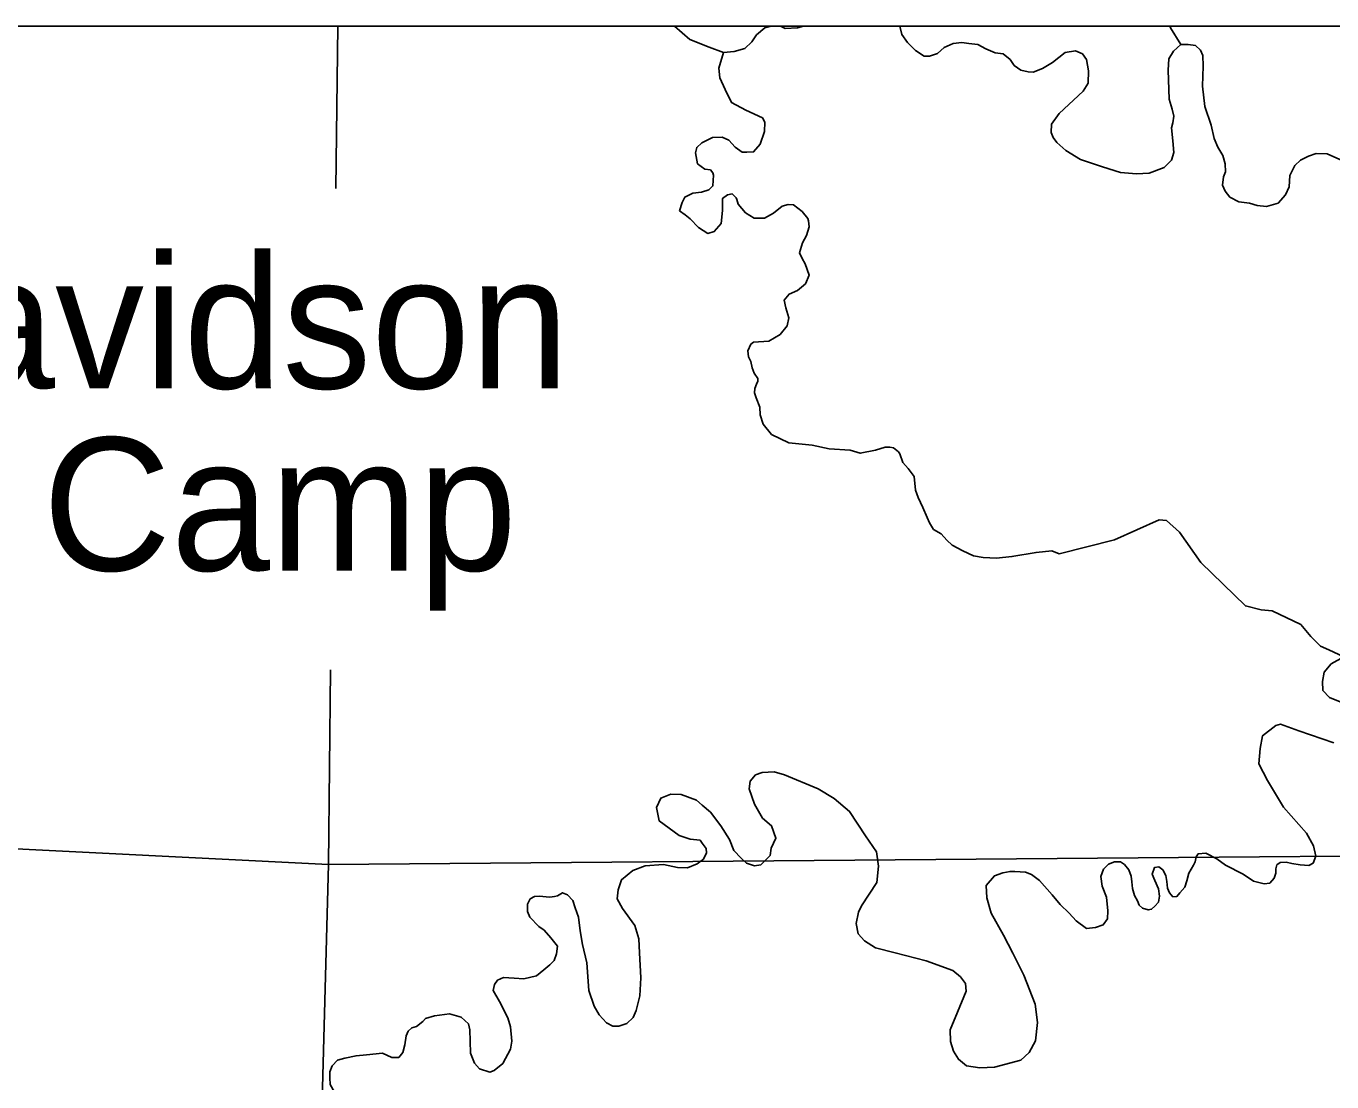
# Model space of a CAD drawing. Extents: x 1369979 to 1371646, y 379997 to 381064.
# Drawn here: x 1370597.9 to 1370658.6, y 380537.7 to 380586.9 of the extents above; entities that cross this region are included whole.
import ezdxf

# ---------------------------------------------------------------- set-up
doc = ezdxf.new("R2010")
doc.units = 0
doc.layers.add('R_Border Notes', color=7, linetype='Continuous')
doc.layers.add('R_No Plot', color=7, linetype='Continuous')

msp = doc.modelspace()

# ---------------------------------------------------------------- linework, layer by layer
at = {"layer": 'R_Border Notes'}
for points in [[(1370612.381, 380586.867), (1370612.297, 380579.307)], [(1370630.324, 380585.643), (1370629.659, 380585.887), (1370628.757, 380586.243), (1370628.056, 380586.867)], [(1370632.557, 380586.867), (1370632.26, 380586.783), (1370631.861, 380586.457), (1370631.654, 380586.132), (1370631.329, 380585.821), (1370630.827, 380585.688), (1370630.324, 380585.643)], [(1370634.053, 380586.867), (1370633.768, 380586.783), (1370633.206, 380586.753), (1370632.989, 380586.867)], [(1370638.625, 380586.481), (1370638.537, 380586.867)], [(1370642.968, 380585.63), (1370642.542, 380585.815), (1370642.158, 380586.007), (1370641.744, 380586.066), (1370641.419, 380586.111), (1370641.02, 380586.052), (1370640.591, 380585.874), (1370640.281, 380585.593), (1370639.911, 380585.475), (1370639.66, 380585.475), (1370639.261, 380585.726), (1370638.891, 380586.111), (1370638.625, 380586.481)], [(1370651.615, 380586.007), (1370651.132, 380586.784), (1370651.105, 380586.867)], [(1370652.617, 380584.079), (1370652.65, 380585.001), (1370652.635, 380585.504), (1370652.532, 380585.756), (1370652.295, 380585.963), (1370651.955, 380586.007), (1370651.615, 380586.007), (1370651.275, 380585.696), (1370651.054, 380585.341), (1370651.024, 380584.824), (1370651.068, 380583.462), (1370651.201, 380583.004), (1370651.29, 380582.678), (1370651.231, 380582.368), (1370651.172, 380582.131), (1370651.231, 380581.532), (1370651.29, 380580.984), (1370651.172, 380580.629), (1370650.832, 380580.289), (1370650.137, 380580.023), (1370649.546, 380579.993), (1370648.807, 380580.052), (1370647.964, 380580.318), (1370646.944, 380580.659), (1370646.264, 380581.073), (1370645.836, 380581.458), (1370645.673, 380581.68), (1370645.57, 380581.916), (1370645.599, 380582.301), (1370645.954, 380582.804), (1370647.063, 380583.84), (1370647.299, 380584.21), (1370647.314, 380584.787), (1370647.225, 380585.319), (1370647.033, 380585.571), (1370646.708, 380585.719), (1370646.22, 380585.645), (1370645.643, 380585.171), (1370645.17, 380584.89), (1370644.742, 380584.727), (1370644.505, 380584.742), (1370644.165, 380584.816), (1370643.855, 380585.038), (1370643.663, 380585.319), (1370643.338, 380585.571), (1370642.968, 380585.63)], [(1370630.324, 380585.643), (1370630.117, 380584.918), (1370630.161, 380584.46), (1370630.413, 380583.912), (1370630.708, 380583.306), (1370631.373, 380582.951), (1370632.142, 380582.595), (1370632.26, 380582.403), (1370632.231, 380581.959), (1370632.039, 380581.367), (1370631.728, 380581.012), (1370631.418, 380580.998), (1370631.196, 380580.998), (1370630.871, 380581.234), (1370630.575, 380581.56), (1370630.265, 380581.708), (1370629.821, 380581.678), (1370629.319, 380581.441), (1370629.082, 380581.22), (1370629.023, 380580.968), (1370629.127, 380580.465), (1370629.467, 380580.213), (1370629.718, 380580.184), (1370629.836, 380580.036), (1370629.866, 380579.932), (1370629.836, 380579.429), (1370629.644, 380579.252), (1370629.304, 380579.148), (1370628.905, 380579.089), (1370628.535, 380578.912), (1370628.407, 380578.657), (1370628.288, 380578.272)], [(1370659.281, 380580.543), (1370658.412, 380580.928), (1370657.909, 380580.943), (1370657.554, 380580.824), (1370657.185, 380580.632), (1370656.919, 380580.38), (1370656.682, 380579.922), (1370656.653, 380579.389), (1370656.475, 380579.019), (1370656.135, 380578.635), (1370655.603, 380578.472), (1370655.16, 380578.516), (1370654.805, 380578.635), (1370654.302, 380578.694), (1370653.889, 380578.916), (1370653.667, 380579.182), (1370653.549, 380579.463), (1370653.593, 380579.848), (1370653.682, 380580.085), (1370653.667, 380580.454), (1370653.563, 380580.854), (1370653.327, 380581.239), (1370653.164, 380581.638), (1370653.016, 380582.259), (1370652.721, 380583.132), (1370652.617, 380584.079)], [(1370631.598, 380572.073), (1370631.722, 380572.154), (1370632.432, 380572.213), (1370632.965, 380572.524), (1370633.291, 380572.924), (1370633.365, 380573.294), (1370633.231, 380573.754), (1370633.157, 380574.109), (1370633.379, 380574.391), (1370633.779, 380574.568), (1370634.149, 380574.88), (1370634.312, 380575.28), (1370634.134, 380575.813), (1370633.986, 380576.05), (1370633.868, 380576.317), (1370634.001, 380576.791), (1370634.193, 380577.131), (1370634.312, 380577.531), (1370634.282, 380577.813), (1370634.253, 380577.916), (1370633.986, 380578.242), (1370633.587, 380578.553), (1370633.335, 380578.568), (1370633.054, 380578.494), (1370632.654, 380578.168), (1370632.24, 380577.931), (1370631.751, 380577.931), (1370631.352, 380578.183), (1370631.011, 380578.583), (1370630.952, 380578.805), (1370630.923, 380578.879), (1370630.73, 380579.057), (1370630.508, 380579.013), (1370630.286, 380578.85), (1370630.286, 380578.287), (1370630.227, 380577.679), (1370629.901, 380577.309), (1370629.605, 380577.22), (1370629.161, 380577.502), (1370628.777, 380577.902), (1370628.54, 380578.079)], [(1370628.54, 380578.079), (1370628.288, 380578.272)], [(1370631.497, 380571.486), (1370631.455, 380571.754), (1370631.598, 380572.073)], [(1370632.181, 380568.354), (1370632.033, 380568.784), (1370632.018, 380569.139), (1370631.855, 380569.569), (1370631.766, 380569.806), (1370631.781, 380570.013), (1370631.87, 380570.206), (1370631.929, 380570.354), (1370631.929, 380570.472), (1370631.751, 380570.724), (1370631.663, 380570.961), (1370631.603, 380571.258), (1370631.497, 380571.486)], [(1370637.401, 380567.135), (1370636.692, 380566.996), (1370636.218, 380567.144), (1370635.241, 380567.203), (1370634.457, 380567.366), (1370633.376, 380567.47), (1370632.565, 380567.865), (1370632.181, 380568.354)], [(1370640.094, 380563.446), (1370639.917, 380563.757), (1370639.813, 380564.009), (1370639.606, 380564.468), (1370639.384, 380564.928), (1370639.265, 380565.283), (1370639.206, 380565.905), (1370638.925, 380566.291), (1370638.673, 380566.557), (1370638.54, 380566.972), (1370638.466, 380567.061), (1370638.244, 380567.239), (1370638.067, 380567.283), (1370637.845, 380567.283), (1370637.401, 380567.135)], [(1370645.946, 380562.32), (1370645.612, 380562.454), (1370644.872, 380562.38), (1370643.747, 380562.187), (1370643.037, 380562.113), (1370642.415, 380562.143), (1370641.956, 380562.217), (1370641.468, 380562.454), (1370640.965, 380562.72), (1370640.716, 380562.943), (1370640.45, 380563.239), (1370640.094, 380563.446)], [(1370655.353, 380559.713), (1370654.619, 380559.891), (1370652.547, 380561.906), (1370651.541, 380563.328), (1370650.949, 380563.861), (1370650.594, 380563.891), (1370648.522, 380562.972), (1370645.946, 380562.32)], [(1370659.202, 380557.521), (1370658.491, 380557.847), (1370658.106, 380558.024), (1370657.662, 380558.469), (1370657.189, 380559.032), (1370655.857, 380559.654), (1370655.353, 380559.713)], [(1370659.172, 380555.358), (1370658.521, 380555.625), (1370658.225, 380555.95), (1370658.195, 380556.365), (1370658.284, 380556.81), (1370658.61, 380557.195), (1370659.202, 380557.521)], [(1370612.049, 380556.916), (1370611.948, 380547.852)], [(1370657.787, 380548.732), (1370657.455, 380549.314), (1370656.389, 380550.529), (1370655.649, 380551.773), (1370655.235, 380552.543), (1370655.294, 380553.254), (1370655.413, 380553.847), (1370656.034, 380554.321), (1370656.241, 380554.38), (1370657.1, 380554.084), (1370658.728, 380553.521)], [(1370634.738, 380551.378), (1370633.167, 380552.037), (1370632.694, 380552.167), (1370632.135, 380552.138), (1370631.82, 380552.023), (1370631.576, 380551.736), (1370631.519, 380551.378), (1370631.777, 380550.661), (1370632.15, 380550.016), (1370632.565, 380549.657), (1370632.766, 380549.084), (1370632.551, 380548.625), (1370632.493, 380548.28), (1370632.064, 380547.836), (1370631.777, 380547.793), (1370631.405, 380547.922), (1370631.147, 380548.151), (1370630.803, 380548.51), (1370630.602, 380549.026), (1370630.201, 380549.657), (1370629.728, 380550.288), (1370629.342, 380550.618), (1370629.069, 380550.847), (1370628.353, 380551.12), (1370627.88, 380551.134), (1370627.408, 380550.948), (1370627.207, 380550.517), (1370627.336, 380549.887), (1370628.267, 380549.213), (1370628.783, 380549.04), (1370629.241, 380548.983), (1370629.342, 380548.854), (1370629.528, 380548.596), (1370629.542, 380548.395), (1370629.399, 380548.108), (1370629.098, 380547.893), (1370628.654, 380547.707), (1370628.181, 380547.721), (1370627.537, 380547.865), (1370626.691, 380547.793), (1370626.118, 380547.578), (1370625.588, 380547.148), (1370625.431, 380546.674), (1370625.388, 380546.259), (1370625.631, 380545.814), (1370626.204, 380545.025), (1370626.39, 380544.394), (1370626.419, 380543.749)], [(1370544.495, 380551.242), (1370611.948, 380547.852)], [(1370636.744, 380545.937), (1370637.46, 380547.019), (1370637.546, 380547.779), (1370637.446, 380548.453), (1370636.944, 380549.198), (1370636.2, 380550.331), (1370635.483, 380550.933), (1370634.738, 380551.378)], [(1370611.948, 380547.852), (1370672.222, 380548.357)], [(1370657.787, 380548.732), (1370657.899, 380548.253), (1370657.77, 380547.923), (1370657.57, 380547.809), (1370657.169, 380547.837), (1370656.782, 380547.909), (1370656.51, 380547.966), (1370656.237, 380547.952), (1370656.08, 380547.837), (1370656.023, 380547.651), (1370656.037, 380547.45), (1370655.951, 380547.221), (1370655.75, 380546.991), (1370655.492, 380546.963), (1370654.991, 380547.077), (1370654.518, 380547.407), (1370653.687, 380547.823), (1370653.286, 380548.124), (1370652.771, 380548.382), (1370652.412, 380548.354), (1370652.326, 380548.21), (1370652.283, 380547.981), (1370652.197, 380547.823), (1370651.983, 380547.45), (1370651.882, 380547.092), (1370651.796, 380546.805), (1370651.567, 380546.532), (1370651.424, 380546.375), (1370651.238, 380546.36), (1370651.08, 380546.532), (1370650.994, 380546.762), (1370650.951, 380547.063), (1370650.908, 380547.35), (1370650.765, 380547.608), (1370650.579, 380547.751), (1370650.392, 380547.723), (1370650.278, 380547.407), (1370650.407, 380547.106), (1370650.564, 380546.733), (1370650.622, 380546.389), (1370650.564, 380546.102), (1370650.407, 380545.916), (1370650.249, 380545.772), (1370650.092, 380545.744), (1370649.819, 380545.83), (1370649.676, 380545.973), (1370649.59, 380546.16), (1370649.447, 380546.418), (1370649.361, 380546.748), (1370649.332, 380547.049), (1370649.304, 380547.321), (1370649.189, 380547.608), (1370648.988, 380547.852), (1370648.802, 380547.981), (1370648.516, 380547.981), (1370648.244, 380547.88), (1370648.014, 380547.637), (1370647.885, 380547.292), (1370647.943, 380546.848), (1370648.158, 380546.332), (1370648.215, 380545.701), (1370648.201, 380545.328), (1370648, 380545.056), (1370647.642, 380544.926), (1370647.226, 380544.883)], [(1370611.948, 380547.852), (1370610.31, 380486.644)], [(1370647.226, 380544.883), (1370646.744, 380545.242), (1370646.414, 380545.586), (1370645.999, 380546.002), (1370645.626, 380546.446), (1370645.039, 380547.106), (1370644.666, 380547.393), (1370644.38, 380547.508), (1370643.878, 380547.536), (1370643.663, 380547.536), (1370643.32, 380547.465), (1370642.933, 380547.336), (1370642.546, 380546.877), (1370642.589, 380546.303), (1370642.79, 380545.586), (1370643.363, 380544.568)], [(1370626.419, 380543.749), (1370626.487, 380542.582), (1370626.43, 380541.748), (1370626.261, 380541.069), (1370626.119, 380540.743), (1370625.837, 380540.461), (1370625.455, 380540.333), (1370625.172, 380540.333), (1370624.89, 380540.489), (1370624.551, 380540.857), (1370624.31, 380541.267), (1370624.07, 380541.988), (1370623.971, 380543.275), (1370623.773, 380544.138), (1370623.66, 380544.775), (1370623.576, 380545.411), (1370623.434, 380545.836), (1370623.321, 380546.189), (1370623.067, 380546.444), (1370622.841, 380546.543), (1370622.601, 380546.401), (1370622.459, 380546.373), (1370622.247, 380546.345), (1370621.753, 380546.387), (1370621.527, 380546.373), (1370621.329, 380546.26), (1370621.216, 380546.019), (1370621.216, 380545.666), (1370621.315, 380545.411), (1370621.739, 380544.973), (1370621.979, 380544.803), (1370622.29, 380544.449), (1370622.601, 380544.053), (1370622.558, 380543.7), (1370622.445, 380543.389), (1370622.247, 380543.191), (1370621.965, 380542.95), (1370621.626, 380542.681), (1370621.046, 380542.54), (1370620.594, 380542.568), (1370620.099, 380542.596), (1370619.817, 380542.483), (1370619.675, 380542.271), (1370619.605, 380541.988), (1370619.902, 380541.479), (1370620.297, 380540.729), (1370620.424, 380540.305), (1370620.482, 380539.644)], [(1370639.767, 380543.371), (1370638.32, 380543.743), (1370637.403, 380543.973), (1370636.887, 380544.303), (1370636.601, 380544.632), (1370636.5, 380545.12), (1370636.615, 380545.636), (1370636.744, 380545.937)], [(1370643.363, 380544.568), (1370643.792, 380543.729), (1370644.308, 380542.711), (1370644.838, 380541.363), (1370644.938, 380540.503), (1370644.852, 380539.657), (1370644.552, 380539.112), (1370644.165, 380538.753), (1370642.947, 380538.423), (1370642.259, 380538.395), (1370641.629, 380538.495), (1370641.271, 380538.796), (1370641.027, 380539.169), (1370640.899, 380539.628), (1370640.87, 380540.159), (1370641.214, 380540.99), (1370641.615, 380541.965), (1370641.586, 380542.324), (1370641.357, 380542.625), (1370640.999, 380542.926), (1370639.767, 380543.371)], [(1370620.482, 380539.644), (1370620.412, 380539.263), (1370620.058, 380538.598), (1370619.663, 380538.272), (1370619.451, 380538.202), (1370618.97, 380538.343), (1370618.744, 380538.612), (1370618.56, 380539.079), (1370618.546, 380539.644), (1370618.518, 380540.168), (1370618.462, 380540.437), (1370618.122, 380540.748), (1370617.585, 380540.917), (1370616.879, 380540.818), (1370616.469, 380540.691), (1370616.342, 380540.55), (1370616.045, 380540.323), (1370615.833, 380540.253), (1370615.649, 380540.097), (1370615.565, 380539.885), (1370615.494, 380539.461), (1370615.409, 380539.107)], [(1370614.465, 380539.079), (1370613.716, 380538.999), (1370613.236, 380538.957), (1370612.713, 380538.844), (1370612.374, 380538.759), (1370612.119, 380538.49), (1370612.006, 380538.207), (1370612.006, 380537.924), (1370612.021, 380537.627), (1370612.232, 380537.26), (1370612.755, 380536.948)], [(1370615.409, 380539.107), (1370615.214, 380538.881), (1370614.903, 380538.881), (1370614.465, 380539.079)]]:
    msp.add_lwpolyline(points, dxfattribs=at)
at = {"layer": 'R_No Plot'}
msp.add_lwpolyline([(1370544.495, 380586.867), (1371140.383, 380586.867), (1371140.383, 380146.391), (1370544.495, 380146.391)], close=True, dxfattribs=at)

# ---------------------------------------------------------------- texts
at = {"layer": 'R_Border Notes'}
for s, p in [('Davidson', (1370588.649, 380570.008)), ('Camp', (1370598.649, 380561.532))]:
    msp.add_text(s, height=6.1875, dxfattribs=at).set_placement(p)

doc.saveas('drawing.dxf')
